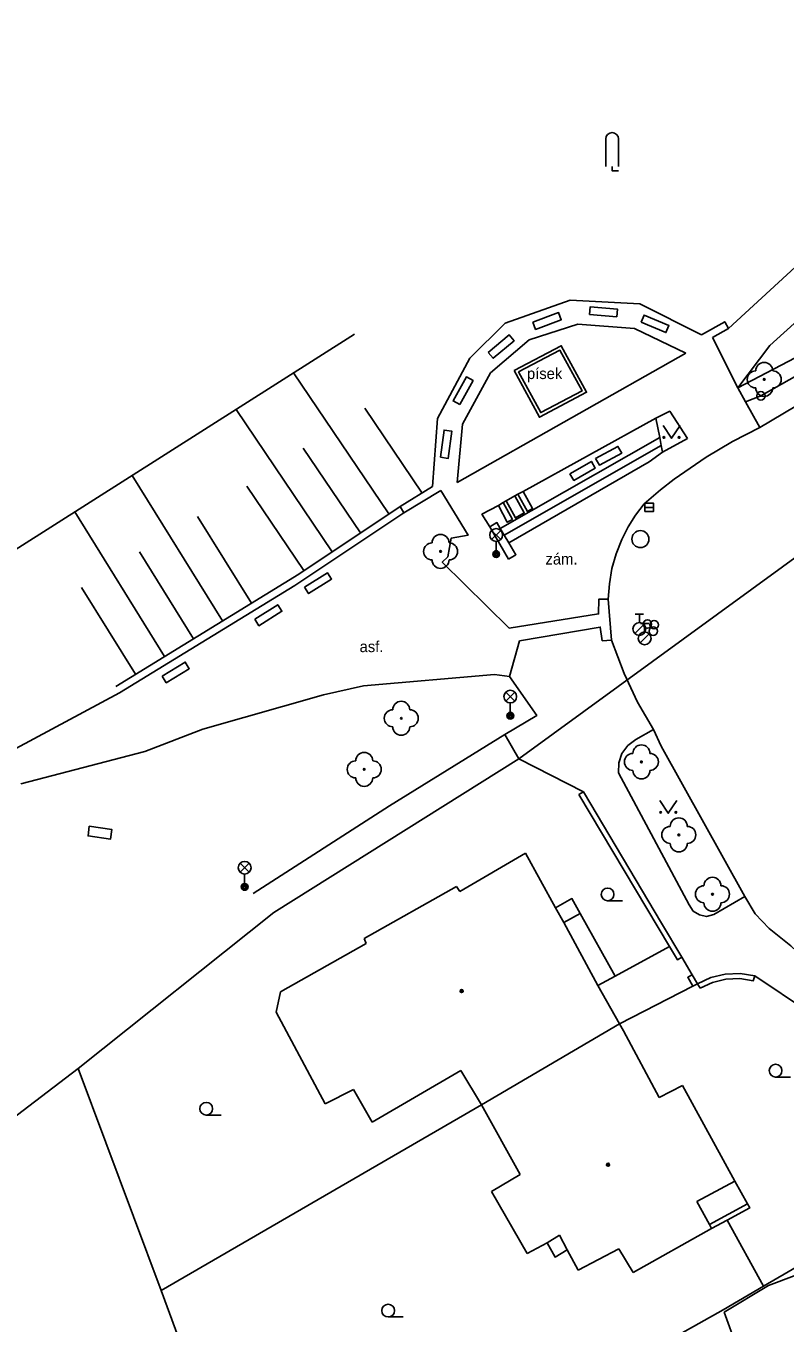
# Model space of a CAD drawing. Extents: x -600391 to -599491, y -1160176 to -1159402.
# Drawn here: x -600309.3 to -600264.7, y -1159644.4 to -1159568.2 of the extents above; entities that cross this region are included whole.
import ezdxf

# ---------------------------------------------------------------- set-up
doc = ezdxf.new("R2010")
doc.units = 0
for name, color, linetype in [('Level 1', 7, 'Continuous'), ('Level 10', 7, 'Continuous'), ('Level 11', 7, 'Continuous'), ('Level 14', 7, 'Continuous'), ('Level 15', 7, 'Continuous'), ('Level 22', 7, 'Continuous'), ('Level 25', 7, 'Continuous'), ('Level 27', 7, 'Continuous'), ('Level 28', 7, 'Continuous'), ('Level 33', 7, 'Continuous'), ('Level 36', 7, 'Continuous'), ('Level 39', 7, 'Continuous'), ('Level 40', 7, 'Continuous'), ('Level 5', 7, 'Continuous'), ('Level 7', 7, 'Continuous'), ('Level 8', 7, 'Continuous')]:
    doc.layers.add(name, color=color, linetype=linetype)

msp = doc.modelspace()

# ---------------------------------------------------------------- linework, layer by layer
at = {"layer": 'Level 1'}
msp.add_lwpolyline([(-600280.31, -1159611.29), (-600256.95, -1159594.28)], dxfattribs=at)
msp.add_lwpolyline([(-600280.31, -1159611.29), (-600256.95, -1159594.28)], dxfattribs=at)
at = {"layer": 'Level 10'}
for points in [[(-600153.54, -1159526.42), (-600154.83, -1159527.02), (-600172.64, -1159537.12), (-600185.69, -1159544.32), (-600201.38, -1159553.34), (-600222.37, -1159565.68), (-600245.39, -1159579.49), (-600266.13, -1159591.81)], [(-600272.94, -1159596.3), (-600271.98, -1159595.47), (-600271.18, -1159594.85), (-600269.3, -1159593.55), (-600267.74, -1159592.63), (-600266.13, -1159591.81)], [(-600272.94, -1159596.3), (-600273.44, -1159596.96), (-600273.88, -1159597.65), (-600274.25, -1159598.39), (-600274.58, -1159599.23), (-600274.83, -1159600.1), (-600274.98, -1159601), (-600275.05, -1159601.9)], [(-600274.85, -1159604.3), (-600275.05, -1159601.9)], [(-600274.11, -1159606.27), (-600274.85, -1159604.3)], [(-600274.11, -1159606.27), (-600273.32, -1159607.95), (-600272.38, -1159609.56)], [(-600274.11, -1159606.27), (-600273.32, -1159607.95), (-600272.38, -1159609.56)], [(-600267.02, -1159619.37), (-600271.93, -1159610.53), (-600272.38, -1159609.56)], [(-600267.02, -1159619.37), (-600266.42, -1159620.4), (-600265.59, -1159621.25), (-600264.31, -1159622.28), (-600263.22, -1159623.32), (-600262.57, -1159624.02), (-600262.04, -1159624.65), (-600261.06, -1159625.97)]]:
    msp.add_lwpolyline(points, dxfattribs=at)
at = {"layer": 'Level 11'}
for points in [[(-600267.98, -1159585.98), (-600246.93, -1159566.62), (-600237.17, -1159557.43), (-600232.78, -1159552.84)], [(-600267.43, -1159589.47), (-600265.55, -1159586.98), (-600259.6, -1159581.62), (-600249.86, -1159572.18)], [(-600279.48, -1159585.62), (-600277.97, -1159585.05), (-600277.81, -1159585.47), (-600279.32, -1159586.04), (-600279.48, -1159585.62)], [(-600276.15, -1159585.16), (-600276.11, -1159584.71), (-600274.51, -1159584.85), (-600274.55, -1159585.3), (-600276.15, -1159585.16)], [(-600273.11, -1159585.62), (-600272.94, -1159585.2), (-600271.48, -1159585.82), (-600271.66, -1159586.23), (-600273.11, -1159585.62)], [(-600281.97, -1159588.6), (-600279.69, -1159586.65), (-600276.83, -1159585.74)], [(-600276.83, -1159585.74), (-600273.5, -1159585.99), (-600270.49, -1159587.43)], [(-600282.11, -1159587.4), (-600280.88, -1159586.36), (-600280.59, -1159586.71), (-600281.82, -1159587.74), (-600282.11, -1159587.4)], [(-600267.43, -1159589.47), (-600268.92, -1159586.51)], [(-600283.94, -1159595.04), (-600270.49, -1159587.43)], [(-600280.59, -1159588.46), (-600277.81, -1159587), (-600276.32, -1159589.74), (-600279.1, -1159591.2), (-600280.59, -1159588.46)], [(-600280.32, -1159588.54), (-600277.89, -1159587.27), (-600276.59, -1159589.66), (-600279.02, -1159590.93), (-600280.32, -1159588.54)], [(-600283.78, -1159590.46), (-600283, -1159589.05), (-600283.39, -1159588.83), (-600284.17, -1159590.24), (-600283.78, -1159590.46)], [(-600283.94, -1159595.04), (-600283.62, -1159591.62), (-600281.97, -1159588.6)], [(-600266.97, -1159590.29), (-600267.43, -1159589.47)], [(-600266.13, -1159591.81), (-600266.97, -1159590.29)], [(-600272.25, -1159591.25), (-600280.06, -1159595.56)], [(-600284.91, -1159593.56), (-600284.7, -1159591.96), (-600284.25, -1159592.02), (-600284.46, -1159593.62), (-600284.91, -1159593.56)], [(-600280.9, -1159598.58), (-600272.64, -1159593.82), (-600271.85, -1159593.26)], [(-600275.79, -1159593.63), (-600274.48, -1159592.92), (-600274.26, -1159593.31), (-600275.57, -1159594.02), (-600275.79, -1159593.63)], [(-600277.3, -1159594.53), (-600276.04, -1159593.8), (-600275.81, -1159594.19), (-600277.07, -1159594.92), (-600277.3, -1159594.53)], [(-600284.89, -1159595.51), (-600283.29, -1159598.14), (-600284.28, -1159598.31), (-600284.49, -1159599.4), (-600284.81, -1159599.72), (-600280.87, -1159603.6)], [(-600281.06, -1159596.12), (-600280.54, -1159595.83)], [(-600280.54, -1159595.83), (-600279.99, -1159596.83), (-600280.51, -1159597.12), (-600281.06, -1159596.12)], [(-600280.37, -1159595.73), (-600280.54, -1159595.83)], [(-600280.37, -1159595.73), (-600280.06, -1159595.56)], [(-600280.06, -1159595.56), (-600279.5, -1159596.57), (-600279.8, -1159596.74), (-600280.37, -1159595.73)], [(-600281.51, -1159596.4), (-600282.48, -1159596.91), (-600282.02, -1159597.65)], [(-600281.51, -1159596.4), (-600281.23, -1159596.22)], [(-600281.23, -1159596.22), (-600280.68, -1159597.21), (-600280.99, -1159597.38), (-600281.51, -1159596.4)], [(-600281.06, -1159596.12), (-600281.23, -1159596.22)], [(-600309.88, -1159610.68), (-600303.78, -1159607.41), (-600293.47, -1159601.1), (-600287.07, -1159596.83)], [(-600292.91, -1159601.19), (-600291.56, -1159600.34), (-600291.32, -1159600.72), (-600292.67, -1159601.57), (-600292.91, -1159601.19)], [(-600280.87, -1159603.6), (-600275.62, -1159602.76), (-600275.61, -1159601.9), (-600275.05, -1159601.9)], [(-600295.83, -1159603.08), (-600294.48, -1159602.23), (-600294.24, -1159602.61), (-600295.59, -1159603.46), (-600295.83, -1159603.08)], [(-600280.86, -1159606.44), (-600280.26, -1159604.35), (-600275.52, -1159603.54), (-600275.4, -1159604.34), (-600274.85, -1159604.3)], [(-600301.27, -1159606.42), (-600299.92, -1159605.6), (-600299.69, -1159605.99), (-600301.04, -1159606.81), (-600301.27, -1159606.42)], [(-600280.86, -1159606.44), (-600281.73, -1159606.33), (-600289.44, -1159606.99), (-600291.8, -1159607.52), (-600298.89, -1159609.54), (-600302.3, -1159610.86)], [(-600281.13, -1159609.86), (-600279.25, -1159608.73), (-600280.86, -1159606.44)], [(-600272.38, -1159609.56), (-600273.43, -1159610.15)], [(-600281.13, -1159609.86), (-600287.92, -1159614.04), (-600295.93, -1159619.2)], [(-600280.31, -1159611.29), (-600281.13, -1159609.86)], [(-600280.31, -1159611.29), (-600281.13, -1159609.86)], [(-600273.43, -1159610.15), (-600273.9, -1159610.5), (-600274.25, -1159610.97), (-600274.43, -1159611.52), (-600274.44, -1159612.11)], [(-600302.3, -1159610.86), (-600309.59, -1159612.76)], [(-600274.44, -1159612.11), (-600270.29, -1159619.87)], [(-600305.57, -1159615.24), (-600304.24, -1159615.43), (-600304.31, -1159616), (-600305.64, -1159615.81), (-600305.57, -1159615.24)], [(-600276.7, -1159620.37), (-600277.19, -1159619.5), (-600278.15, -1159620.03)], [(-600268.85, -1159620.44), (-600267.02, -1159619.37)], [(-600270.29, -1159619.87), (-600270.05, -1159620.23), (-600269.69, -1159620.46), (-600269.27, -1159620.54), (-600268.85, -1159620.44)], [(-600277.67, -1159620.91), (-600276.7, -1159620.37)], [(-600274.64, -1159624.05), (-600276.7, -1159620.37)], [(-600271.44, -1159622.32), (-600274.64, -1159624.05)], [(-600275.66, -1159624.6), (-600274.64, -1159624.05)], [(-600267.61, -1159636.1), (-600266.87, -1159637.43)], [(-600269.1, -1159638.65), (-600266.87, -1159637.43)], [(-600266.87, -1159637.43), (-600266.73, -1159637.68), (-600268.06, -1159638.4), (-600268.97, -1159638.89)], [(-600265.93, -1159642.28), (-600268.06, -1159638.4)], [(-600277.46, -1159640.14), (-600278.18, -1159640.57), (-600278.65, -1159639.72)]]:
    msp.add_lwpolyline(points, dxfattribs=at)
at = {"layer": 'Level 14'}
for points in [[(-600266.97, -1159590.29), (-600266.07, -1159589.95), (-600259.87, -1159586.44), (-600246.15, -1159578.35), (-600233.21, -1159570.29), (-600220.3, -1159561.9), (-600208.59, -1159555.32), (-600188.18, -1159543.56), (-600155.12, -1159524.03)], [(-600267.43, -1159589.47), (-600260.23, -1159585.71)], [(-600309.92, -1159598.99), (-600289.97, -1159586.33)], [(-600304.01, -1159607.03), (-600293.25, -1159600.43), (-600287.29, -1159596.45)]]:
    msp.add_lwpolyline(points, dxfattribs=at)
at = {"layer": 'Level 15'}
for points in [[(-600293.56, -1159588.6), (-600287.96, -1159596.89)], [(-600296.93, -1159590.75), (-600291.29, -1159599.11)], [(-600289.37, -1159590.67), (-600286, -1159595.66)], [(-600292.98, -1159593.03), (-600289.62, -1159598)], [(-600303.04, -1159594.63), (-600297.74, -1159603.17)], [(-600296.31, -1159595.25), (-600292.95, -1159600.22)], [(-600306.42, -1159596.77), (-600301.15, -1159605.27)], [(-600299.2, -1159597.03), (-600296.03, -1159602.13)], [(-600302.61, -1159599.12), (-600299.44, -1159604.22)], [(-600306.02, -1159601.21), (-600302.85, -1159606.31)]]:
    msp.add_lwpolyline(points, dxfattribs=at)
at = {"layer": 'Level 22'}
for centre in [(-600265.88, -1159588.98), (-600284.91, -1159599.09), (-600287.22, -1159608.9), (-600289.4, -1159611.9), (-600273.1, -1159611.46), (-600270.9, -1159615.75), (-600268.92, -1159619.24)]:
    msp.add_circle(centre, 0.05, dxfattribs=at)
for centre, start, end in [((-600265.88, -1159588.48), 0, 180), ((-600266.38, -1159588.98), 90, 270), ((-600265.38, -1159588.98), 270, 90), ((-600265.88, -1159589.48), 180, 0), ((-600284.91, -1159598.59), 0, 180), ((-600285.41, -1159599.09), 90, 270), ((-600284.41, -1159599.09), 270, 90), ((-600284.91, -1159599.59), 180, 0), ((-600287.22, -1159608.4), 0, 180), ((-600287.72, -1159608.9), 90, 270), ((-600286.72, -1159608.9), 270, 90), ((-600287.22, -1159609.4), 180, 0), ((-600289.4, -1159611.4), 0, 180), ((-600273.6, -1159611.46), 90, 270), ((-600273.1, -1159610.96), 0, 180), ((-600272.6, -1159611.46), 270, 90), ((-600289.9, -1159611.9), 90, 270), ((-600288.9, -1159611.9), 270, 90), ((-600289.4, -1159612.4), 180, 0), ((-600273.1, -1159611.96), 180, 0), ((-600270.9, -1159615.25), 0, 180), ((-600271.4, -1159615.75), 90, 270), ((-600270.4, -1159615.75), 270, 90), ((-600270.9, -1159616.25), 180, 0), ((-600269.42, -1159619.24), 90, 270), ((-600268.92, -1159618.74), 0, 180), ((-600268.42, -1159619.24), 270, 90), ((-600268.92, -1159619.74), 180, 0)]:
    msp.add_arc(centre, 0.5, start, end, dxfattribs=at)
at = {"layer": 'Level 25'}
for radius in [0.25, 0.0303]:
    msp.add_circle((-600266.07, -1159589.95), radius, dxfattribs=at)
at = {"layer": 'Level 27'}
msp.add_line((-600272.89, -1159596.5), (-600272.39, -1159596.5), dxfattribs=at)
msp.add_lwpolyline([(-600272.89, -1159596.75), (-600272.39, -1159596.75), (-600272.39, -1159596.25), (-600272.89, -1159596.25)], close=True, dxfattribs=at)
msp.add_circle((-600273.16, -1159598.37), 0.5, dxfattribs=at)
at = {"layer": 'Level 28'}
for p, q in [((-600273.47, -1159602.775), (-600272.97, -1159602.775)), ((-600273.22, -1159603.275), (-600273.22, -1159602.775)), ((-600273.478, -1159603.922), (-600272.948, -1159603.392)), ((-600273.16, -1159603.325), (-600272.66, -1159603.325)), ((-600272.91, -1159603.825), (-600272.91, -1159603.325)), ((-600273.168, -1159604.472), (-600272.638, -1159603.942))]:
    msp.add_line(p, q, dxfattribs=at)
for centre, radius in [((-600273.22, -1159603.65), 0.375), ((-600272.75, -1159603.36), 0.25), ((-600272.4, -1159603.78), 0.25), ((-600272.35, -1159603.4), 0.25), ((-600272.91, -1159604.2), 0.375)]:
    msp.add_circle(centre, radius, dxfattribs=at)
at = {"layer": 'Level 33'}
for p, q in [((-600281.905, -1159598.39), (-600281.375, -1159597.86)), ((-600281.905, -1159597.86), (-600281.375, -1159598.39)), ((-600281.64, -1159598.5), (-600281.64, -1159599.25)), ((-600281.075, -1159607.89), (-600280.545, -1159607.36)), ((-600281.075, -1159607.36), (-600280.545, -1159607.89)), ((-600280.81, -1159608), (-600280.81, -1159608.75)), ((-600296.695, -1159617.95), (-600296.165, -1159617.42)), ((-600296.695, -1159617.42), (-600296.165, -1159617.95)), ((-600296.43, -1159618.06), (-600296.43, -1159618.81))]:
    msp.add_line(p, q, dxfattribs=at)
for centre, radius in [((-600281.64, -1159598.125), 0.375), ((-600281.64, -1159599.25), 0.2), ((-600281.64, -1159599.25), 0.145), ((-600281.64, -1159599.25), 0.0876), ((-600280.81, -1159607.625), 0.375), ((-600280.81, -1159608.75), 0.2), ((-600280.81, -1159608.75), 0.145), ((-600280.81, -1159608.75), 0.0876), ((-600296.43, -1159617.685), 0.375), ((-600296.43, -1159618.81), 0.2), ((-600296.43, -1159618.81), 0.145), ((-600296.43, -1159618.81), 0.0876)]:
    msp.add_circle(centre, radius, dxfattribs=at)
at = {"layer": 'Level 36'}
for p, q in [((-600275.195, -1159574.845), (-600275.195, -1159576.47)), ((-600274.445, -1159574.845), (-600274.445, -1159576.47)), ((-600275.09, -1159619.625), (-600274.215, -1159619.625)), ((-600265.21, -1159629.985), (-600264.335, -1159629.985)), ((-600298.69, -1159632.225), (-600297.815, -1159632.225)), ((-600287.99, -1159644.085), (-600287.115, -1159644.085))]:
    msp.add_line(p, q, dxfattribs=at)
for points in [[(-600274.82, -1159576.47), (-600274.82, -1159576.72), (-600274.445, -1159576.72)], [(-600271.83, -1159591.69), (-600271.33, -1159592.44), (-600270.83, -1159591.69)], [(-600272.02, -1159613.73), (-600271.52, -1159614.48), (-600271.02, -1159613.73)]]:
    msp.add_lwpolyline(points, dxfattribs=at)
for centre, radius in [((-600271.78, -1159592.39), 0.05), ((-600270.881, -1159592.39), 0.05), ((-600271.97, -1159614.43), 0.05), ((-600271.071, -1159614.43), 0.05), ((-600275.09, -1159619.25), 0.375), ((-600265.21, -1159629.61), 0.375), ((-600298.69, -1159631.85), 0.375), ((-600287.99, -1159643.71), 0.375)]:
    msp.add_circle(centre, radius, dxfattribs=at)
msp.add_arc((-600274.82, -1159574.845), 0.375, 0, 180, dxfattribs=at)
at = {"layer": 'Level 39'}
for centre, radius in [((-600283.67, -1159624.93), 0.09), ((-600283.67, -1159624.93), 0.0398), ((-600275.06, -1159635.14), 0.09), ((-600275.06, -1159635.14), 0.0398)]:
    msp.add_circle(centre, radius, dxfattribs=at)
at = {"layer": 'Level 5'}
for points in [[(-600283.77, -1159619.07), (-600279.92, -1159616.82)], [(-600279.92, -1159616.82), (-600278.15, -1159620.03)], [(-600289.41, -1159621.85), (-600283.98, -1159618.78)], [(-600283.98, -1159618.78), (-600283.77, -1159619.07)], [(-600278.15, -1159620.03), (-600277.67, -1159620.91)], [(-600277.67, -1159620.91), (-600275.66, -1159624.6)], [(-600294.33, -1159624.97), (-600289.29, -1159622.14)], [(-600289.29, -1159622.14), (-600289.41, -1159621.85)], [(-600275.66, -1159624.6), (-600274.39, -1159626.85)], [(-600294.58, -1159626.18), (-600294.33, -1159624.97)], [(-600291.7, -1159631.56), (-600294.58, -1159626.18)], [(-600274.39, -1159626.85), (-600282.5, -1159631.62)], [(-600274.39, -1159626.85), (-600274.16, -1159627.27)], [(-600274.16, -1159627.27), (-600272.05, -1159631.18)], [(-600283.72, -1159629.61), (-600288.93, -1159632.63)], [(-600282.5, -1159631.62), (-600283.72, -1159629.61)], [(-600290.03, -1159630.71), (-600291.7, -1159631.56)], [(-600288.93, -1159632.63), (-600290.03, -1159630.71)], [(-600272.05, -1159631.18), (-600270.69, -1159630.49)], [(-600270.69, -1159630.49), (-600267.61, -1159636.1)], [(-600280.22, -1159635.71), (-600282.5, -1159631.62)], [(-600281.91, -1159636.71), (-600280.22, -1159635.71)], [(-600267.61, -1159636.1), (-600269.84, -1159637.3)], [(-600279.82, -1159640.36), (-600281.91, -1159636.71)], [(-600269.84, -1159637.3), (-600269.1, -1159638.65)], [(-600277.91, -1159639.28), (-600278.65, -1159639.72)], [(-600277.46, -1159640.14), (-600277.91, -1159639.28)], [(-600268.97, -1159638.89), (-600273.58, -1159641.47)], [(-600269.1, -1159638.65), (-600268.97, -1159638.89)], [(-600278.65, -1159639.72), (-600279.82, -1159640.36)], [(-600274.43, -1159640.09), (-600276.81, -1159641.34)], [(-600273.58, -1159641.47), (-600274.43, -1159640.09)], [(-600276.81, -1159641.34), (-600277.46, -1159640.14)], [(-600265.63, -1159642.24), (-600261.1, -1159640.54)], [(-600265.63, -1159642.24), (-600268.23, -1159643.8)], [(-600268.23, -1159643.8), (-600266.79, -1159647.81)]]:
    msp.add_lwpolyline(points, dxfattribs=at)
at = {"layer": 'Level 7'}
for points in [[(-600277.28, -1159584.33), (-600281.11, -1159585.68), (-600283.18, -1159587.74)], [(-600269.56, -1159586.37), (-600273.2, -1159584.53), (-600277.28, -1159584.33)], [(-600267.98, -1159585.98), (-600268.2, -1159585.59), (-600269.56, -1159586.37)], [(-600268.92, -1159586.51), (-600267.98, -1159585.98)], [(-600283.18, -1159587.74), (-600285.08, -1159591.28), (-600285.38, -1159595.28)], [(-600270.39, -1159592.45), (-600271.43, -1159590.85), (-600272.25, -1159591.25)], [(-600272.25, -1159591.25), (-600272.02, -1159592.4)], [(-600272.02, -1159592.4), (-600281.4, -1159597.74)], [(-600272.02, -1159592.4), (-600271.93, -1159592.87)], [(-600271.85, -1159593.26), (-600270.39, -1159592.45)], [(-600281.17, -1159598.13), (-600271.93, -1159592.87)], [(-600271.93, -1159592.87), (-600271.85, -1159593.26)], [(-600285.38, -1159595.28), (-600287.29, -1159596.45)], [(-600287.07, -1159596.83), (-600284.89, -1159595.51)], [(-600287.29, -1159596.45), (-600287.07, -1159596.83)], [(-600281.4, -1159597.74), (-600281.6, -1159597.4), (-600282.02, -1159597.65)], [(-600282.02, -1159597.65), (-600280.91, -1159599.54)], [(-600281.17, -1159598.13), (-600281.4, -1159597.74)], [(-600280.9, -1159598.58), (-600281.17, -1159598.13)], [(-600280.91, -1159599.54), (-600280.48, -1159599.29), (-600280.9, -1159598.58)], [(-600306.21, -1159629.48), (-600294.72, -1159620.31), (-600280.31, -1159611.29)], [(-600306.21, -1159629.48), (-600294.72, -1159620.31), (-600280.31, -1159611.29)], [(-600276.51, -1159613.22), (-600276.77, -1159613.37)], [(-600276.77, -1159613.37), (-600271.44, -1159622.32)], [(-600276.51, -1159613.22), (-600271.91, -1159620.95), (-600270.72, -1159622.94)], [(-600271.44, -1159622.32), (-600270.98, -1159623.09), (-600270.72, -1159622.94)], [(-600270.11, -1159623.97), (-600270.37, -1159624.12), (-600270.07, -1159624.64)], [(-600270.11, -1159623.97), (-600269.8, -1159624.5)], [(-600269.8, -1159624.5), (-600269.01, -1159624.13), (-600268.17, -1159623.93), (-600267.3, -1159623.9), (-600266.44, -1159624.04)], [(-600269.65, -1159624.76), (-600268.92, -1159624.42), (-600268.13, -1159624.23), (-600267.32, -1159624.2), (-600266.52, -1159624.33), (-600266.44, -1159624.04)], [(-600274.39, -1159626.85), (-600270.07, -1159624.64)], [(-600269.8, -1159624.5), (-600270.07, -1159624.64)], [(-600269.65, -1159624.76), (-600269.8, -1159624.5)], [(-600318.84, -1159639.11), (-600306.21, -1159629.48)], [(-600318.84, -1159639.11), (-600306.21, -1159629.48)], [(-600301.34, -1159642.54), (-600306.21, -1159629.48)], [(-600301.34, -1159642.54), (-600306.21, -1159629.48)], [(-600282.5, -1159631.62), (-600301.34, -1159642.54)], [(-600257.45, -1159637.35), (-600265.93, -1159642.28), (-600268.3, -1159643.66)], [(-600281.95, -1159651.25), (-600296.09, -1159656.81), (-600301.34, -1159642.54)], [(-600268.3, -1159643.66), (-600281.53, -1159651.09)]]:
    msp.add_lwpolyline(points, dxfattribs=at)
at = {"layer": 'Level 8'}
for points in [[(-600276.51, -1159613.22), (-600280.31, -1159611.29)], [(-600270.11, -1159623.97), (-600270.72, -1159622.94)], [(-600263.27, -1159626.16), (-600266.44, -1159624.04)]]:
    msp.add_lwpolyline(points, dxfattribs=at)

# ---------------------------------------------------------------- texts
at = {"layer": 'Level 40'}
for s, p in [('písek', (-600279.83, -1159588.96)), ('zám.', (-600278.74, -1159599.86)), ('asf.', (-600289.67, -1159605.01))]:
    msp.add_text(s, height=0.65, dxfattribs=at).set_placement(p)

doc.saveas('drawing.dxf')
